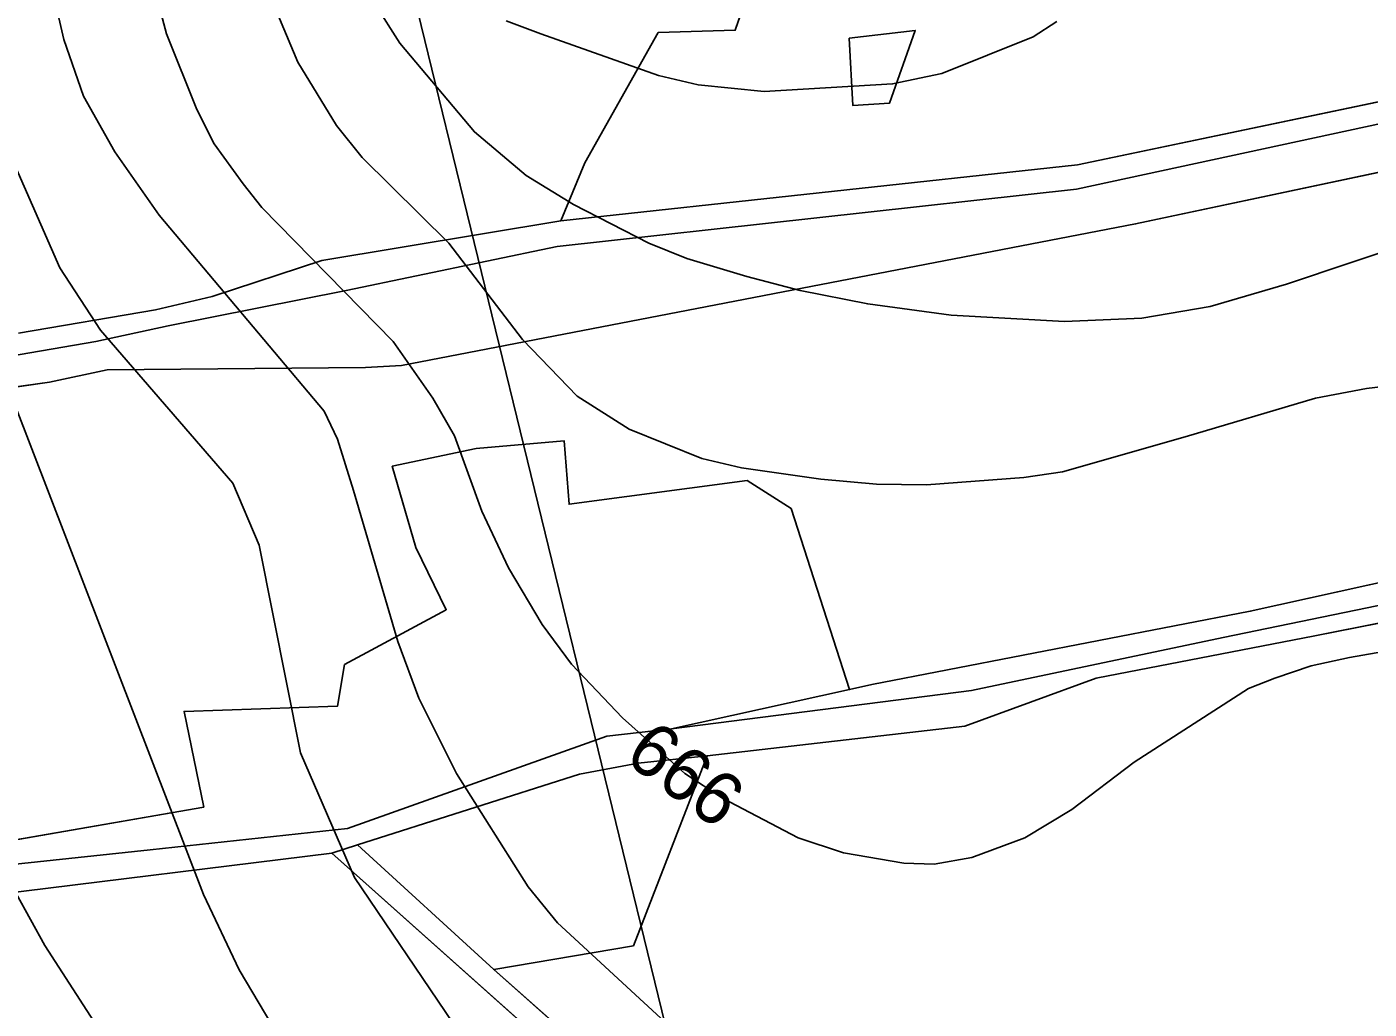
# Model space of a CAD drawing. Extents: x -709418 to -703832, y -1161719 to -1157826.
# Drawn here: x -706607.7 to -706405.1, y -1160593.4 to -1160445.1 of the extents above; entities that cross this region are included whole.
import ezdxf

# ---------------------------------------------------------------- set-up
doc = ezdxf.new("R2010")
doc.units = 0
for name, color, linetype in [('102_obvod PÚ', 7, 'Continuous'), ('120_vrstevnice hlavní', 7, 'Continuous'), ('121_vrstevnice hlavní_popis', 7, 'Continuous'), ('122_vrstevnice základní', 7, 'Continuous'), ('124_vrstevnice doplňková', 7, 'Continuous'), ('206_TTP_KN', 7, 'Continuous'), ('207_lesní pozemek_KN', 7, 'Continuous'), ('210_ostatní plocha_KN', 7, 'Continuous'), ('723_radioreléová trasa_UAP', 7, 'Continuous')]:
    doc.layers.add(name, color=color, linetype=linetype)

msp = doc.modelspace()

# ---------------------------------------------------------------- linework, layer by layer
at = {"layer": '102_obvod PÚ'}
for points in [[(-706496.76, -1160627.81), (-706561.66, -1160569.9), (-706557.83, -1160568.62), (-706524.29, -1160557.94), (-706515.44, -1160556.31), (-706505.04, -1160555.18), (-706516.16, -1160583.86), (-706537.25, -1160587.47), (-706483.95, -1160634.67)], [(-706483.95, -1160634.67), (-706537.25, -1160587.47), (-706516.16, -1160583.86), (-706505.04, -1160555.18), (-706515.44, -1160556.31), (-706524.29, -1160557.94), (-706557.83, -1160568.62), (-706561.66, -1160569.9), (-706496.76, -1160627.81)]]:
    msp.add_lwpolyline(points, dxfattribs=at)
at = {"layer": '120_vrstevnice hlavní'}
for points in [[(-706555.88, -1160395.06), (-706561.83, -1160405.68), (-706563.82, -1160411.67), (-706564.53, -1160417.65), (-706564.11, -1160423.64), (-706562.11, -1160429.62), (-706558.98, -1160435.61), (-706551.42, -1160447.57), (-706540.17, -1160460.97), (-706532.33, -1160467.52), (-706525.21, -1160471.94), (-706513.81, -1160477.78), (-706508.11, -1160480.06), (-706499.02, -1160482.8), (-706491.01, -1160484.91), (-706480.79, -1160486.93), (-706468.21, -1160488.61), (-706451.11, -1160489.61), (-706439.42, -1160489.07), (-706429.08, -1160487.31), (-706417.57, -1160483.93), (-706398.06, -1160477.41)], [(-706609.56, -1160502.01), (-706581.06, -1160576.1), (-706575.65, -1160587.5), (-706562.11, -1160610.3)]]:
    msp.add_lwpolyline(points, dxfattribs=at)
at = {"layer": '122_vrstevnice základní'}
for points in [[(-706488.87, -1160287.98), (-706499.04, -1160293.91), (-706541.68, -1160318), (-706576.43, -1160343.66), (-706591.54, -1160363.29), (-706598.02, -1160374.33), (-706601.15, -1160382.03), (-706604.29, -1160392.29), (-706606.43, -1160402.55), (-706607, -1160415.94), (-706605.43, -1160432.76), (-706602.15, -1160447.01), (-706599.16, -1160455.56), (-706594.46, -1160463.96), (-706587.76, -1160473.51), (-706562.82, -1160503.15), (-706560.81, -1160507.37), (-706558.41, -1160515.12), (-706551.71, -1160537.92), (-706548.57, -1160546.47), (-706542.87, -1160557.87), (-706532.05, -1160574.97), (-706527.63, -1160580.38), (-706501.55, -1160604.46)], [(-706379.58, -1160535.35), (-706408.08, -1160540.34), (-706413.87, -1160541.61), (-706419.33, -1160543.47), (-706423.31, -1160544.99), (-706440.56, -1160556.16), (-706449.97, -1160563.28), (-706457.09, -1160567.56), (-706465.07, -1160570.55), (-706470.77, -1160571.55), (-706475.33, -1160571.4), (-706484.45, -1160569.83), (-706491.29, -1160567.56), (-706502.69, -1160561.57), (-706508.39, -1160557.87), (-706517.8, -1160549.46), (-706525.49, -1160541.34), (-706529.91, -1160535.35), (-706535.04, -1160526.8), (-706539.03, -1160518.25), (-706543.16, -1160506.85), (-706546.44, -1160501.15), (-706552.42, -1160492.6), (-706572.23, -1160472.37), (-706575.08, -1160468.81), (-706579.43, -1160462.74), (-706582.06, -1160457.55), (-706586.62, -1160446.15), (-706588.9, -1160437.6)], [(-706570.66, -1160441.31), (-706566.81, -1160450.43), (-706560.97, -1160459.97), (-706557.12, -1160464.82), (-706544.01, -1160477.78), (-706532.9, -1160492.32), (-706524.64, -1160500.87), (-706516.8, -1160505.85), (-706505.83, -1160510.27), (-706499.84, -1160511.7), (-706487.87, -1160513.41), (-706479.49, -1160514.14), (-706471.91, -1160514.26), (-706457.25, -1160513.14), (-706451.39, -1160512.27), (-706432.87, -1160507), (-706413.21, -1160501.15), (-706405.51, -1160499.73), (-706397.15, -1160498.72)], [(-706610.99, -1160462.68), (-706602.72, -1160481.49), (-706596.59, -1160490.89), (-706576.65, -1160513.98), (-706572.66, -1160523.38), (-706566.39, -1160554.73), (-706558.26, -1160573.54), (-706543.44, -1160595.48)], [(-706613.69, -1160568.12), (-706605, -1160583.8), (-706592.89, -1160602.61)]]:
    msp.add_lwpolyline(points, dxfattribs=at)
at = {"layer": '124_vrstevnice doplňková'}
for points in [[(-706469.63, -1160452.14), (-706477.04, -1160453.7), (-706496.42, -1160454.84), (-706506.4, -1160453.84), (-706512.38, -1160452.42), (-706530.15, -1160446.13), (-706535.35, -1160444.17)], [(-706452.23, -1160444.3), (-706455.81, -1160446.58), (-706469.63, -1160452.14)]]:
    msp.add_lwpolyline(points, dxfattribs=at)
at = {"layer": '206_TTP_KN'}
for p, q in [((-706623.94, -1160577.54), (-706561.66, -1160569.9)), ((-706561.66, -1160569.9), (-706496.76, -1160627.81))]:
    msp.add_line(p, q, dxfattribs=at)
for points in [[(-706527.13, -1160474.4), (-706523.48, -1160465.61), (-706512.42, -1160445.95), (-706500.78, -1160445.6), (-706487.51, -1160407.06), (-706436.21, -1160401.63), (-706401.09, -1160388.52), (-706374.27, -1160371.3), (-706336.71, -1160354.43), (-706315.41, -1160347.43), (-706313.62, -1160367.6), (-706298.39, -1160360.29), (-706297.01, -1160364.93), (-706292.44, -1160382.42), (-706285.71, -1160399.33), (-706280.93, -1160413.56), (-706343.62, -1160438.28), (-706348.47, -1160427.27), (-706356.82, -1160430.14), (-706359.62, -1160436.15), (-706357.11, -1160443.02), (-706381.93, -1160451.85), (-706449.13, -1160465.93), (-706527.13, -1160474.4)], [(-706634.66, -1160503.12), (-706604.3, -1160498.73), (-706595.6, -1160496.89), (-706556.6, -1160496.54), (-706551.19, -1160496.22), (-706440.35, -1160474.85), (-706379.24, -1160461.88), (-706373.79, -1160483.75), (-706351.78, -1160477.73), (-706352.33, -1160459.6), (-706334.46, -1160457.79), (-706323.7, -1160454.57), (-706286.61, -1160446.04), (-706279.87, -1160442.36), (-706240.81, -1160435.82), (-706239.67, -1160414.34), (-706171.2, -1160396.36), (-706156.37, -1160406.87)], [(-706483.61, -1160446.8), (-706483.05, -1160456.96), (-706477.49, -1160456.61), (-706473.63, -1160445.64), (-706483.61, -1160446.8)], [(-706537.25, -1160587.47), (-706516.16, -1160583.86), (-706505.04, -1160555.18), (-706466.11, -1160550.72), (-706446.29, -1160543.43), (-706413.31, -1160537.06), (-706361.72, -1160526.8), (-706300.35, -1160520.58), (-706275.9, -1160508.93), (-706259.12, -1160527.19), (-706251.13, -1160525.5), (-706219.21, -1160507.02), (-706201.8, -1160502.64), (-706191.46, -1160476.31), (-706143.48, -1160462.79)], [(-706361.6, -1160519.76), (-706423.04, -1160533.35), (-706480.19, -1160544.43), (-706483.53, -1160545.17), (-706492.33, -1160517.83), (-706498.98, -1160513.58), (-706525.88, -1160517.19), (-706526.59, -1160507.63), (-706539.89, -1160508.77), (-706552.56, -1160511.46), (-706549.02, -1160523.7), (-706544.42, -1160533.11), (-706559.78, -1160541.39), (-706560.84, -1160547.69), (-706583.98, -1160548.47), (-706581.01, -1160562.91), (-706625.74, -1160570.69)], [(-706094.84, -1160616.38), (-706166.67, -1160638.53), (-706190.31, -1160626.07), (-706210.48, -1160628.13), (-706212.91, -1160642.8), (-706353.84, -1160665.92), (-706421.4, -1160677.36), (-706426.59, -1160662.98), (-706415.48, -1160655.34), (-706399.98, -1160652.01), (-706404.23, -1160630.57), (-706388.94, -1160609.69), (-706405.71, -1160604.59), (-706446.25, -1160609.53), (-706435.81, -1160625.24), (-706437.33, -1160628.53), (-706483.95, -1160634.67), (-706537.25, -1160587.47)]]:
    msp.add_lwpolyline(points, dxfattribs=at)
at = {"layer": '207_lesní pozemek_KN'}
for p, q in [((-706505.04, -1160555.18), (-706516.16, -1160583.86)), ((-706515.44, -1160556.31), (-706505.04, -1160555.18)), ((-706524.29, -1160557.94), (-706515.44, -1160556.31)), ((-706557.83, -1160568.62), (-706524.29, -1160557.94)), ((-706561.66, -1160569.9), (-706557.83, -1160568.62)), ((-706557.83, -1160568.62), (-706537.25, -1160587.47)), ((-706537.25, -1160587.47), (-706557.83, -1160568.62)), ((-706496.76, -1160627.81), (-706561.66, -1160569.9)), ((-706516.16, -1160583.86), (-706537.25, -1160587.47)), ((-706537.25, -1160587.47), (-706483.95, -1160634.67))]:
    msp.add_line(p, q, dxfattribs=at)
at = {"layer": '210_ostatní plocha_KN'}
for p, q in [((-706487.51, -1160407.06), (-706500.78, -1160445.6)), ((-706512.42, -1160445.95), (-706523.48, -1160465.61)), ((-706500.78, -1160445.6), (-706512.42, -1160445.95)), ((-706483.61, -1160446.8), (-706473.63, -1160445.64)), ((-706473.63, -1160445.64), (-706477.49, -1160456.61)), ((-706483.05, -1160456.96), (-706483.61, -1160446.8)), ((-706449.13, -1160465.93), (-706381.93, -1160451.85)), ((-706381.19, -1160454.91), (-706449.27, -1160469.61)), ((-706449.27, -1160469.61), (-706381.19, -1160454.91)), ((-706477.49, -1160456.61), (-706483.05, -1160456.96)), ((-706379.24, -1160461.88), (-706440.35, -1160474.85)), ((-706523.48, -1160465.61), (-706527.13, -1160474.4)), ((-706527.13, -1160474.4), (-706449.13, -1160465.93)), ((-706449.27, -1160469.61), (-706527.69, -1160478.25)), ((-706527.69, -1160478.25), (-706449.27, -1160469.61)), ((-706563.19, -1160480.38), (-706527.13, -1160474.4)), ((-706527.13, -1160474.4), (-706563.19, -1160480.38)), ((-706440.35, -1160474.85), (-706551.19, -1160496.22)), ((-706527.69, -1160478.25), (-706559.52, -1160484.92)), ((-706559.52, -1160484.92), (-706527.69, -1160478.25)), ((-706579.75, -1160485.79), (-706563.19, -1160480.38)), ((-706563.19, -1160480.38), (-706579.75, -1160485.79)), ((-706588.28, -1160487.81), (-706579.75, -1160485.79)), ((-706579.75, -1160485.79), (-706588.28, -1160487.81)), ((-706559.52, -1160484.92), (-706586.38, -1160490.26)), ((-706586.38, -1160490.26), (-706559.52, -1160484.92)), ((-706608.98, -1160491.35), (-706588.28, -1160487.81)), ((-706588.28, -1160487.81), (-706608.98, -1160491.35)), ((-706586.38, -1160490.26), (-706597.31, -1160492.59)), ((-706597.31, -1160492.59), (-706586.38, -1160490.26)), ((-706597.31, -1160492.59), (-706615.86, -1160495.81)), ((-706615.86, -1160495.81), (-706597.31, -1160492.59)), ((-706556.6, -1160496.54), (-706595.6, -1160496.89)), ((-706551.19, -1160496.22), (-706556.6, -1160496.54)), ((-706604.3, -1160498.73), (-706634.66, -1160503.12)), ((-706595.6, -1160496.89), (-706604.3, -1160498.73)), ((-706552.56, -1160511.46), (-706539.89, -1160508.77)), ((-706539.89, -1160508.77), (-706526.59, -1160507.63)), ((-706526.59, -1160507.63), (-706525.88, -1160517.19)), ((-706549.02, -1160523.7), (-706552.56, -1160511.46)), ((-706525.88, -1160517.19), (-706498.98, -1160513.58)), ((-706498.98, -1160513.58), (-706492.33, -1160517.83)), ((-706492.33, -1160517.83), (-706483.53, -1160545.17)), ((-706423.04, -1160533.35), (-706361.6, -1160519.76)), ((-706544.42, -1160533.11), (-706549.02, -1160523.7)), ((-706361.72, -1160526.8), (-706413.31, -1160537.06)), ((-706427.14, -1160537.32), (-706382.06, -1160528.04)), ((-706382.06, -1160528.04), (-706427.14, -1160537.32)), ((-706559.78, -1160541.39), (-706544.42, -1160533.11)), ((-706480.19, -1160544.43), (-706423.04, -1160533.35)), ((-706465.15, -1160545.31), (-706427.14, -1160537.32)), ((-706427.14, -1160537.32), (-706465.15, -1160545.31)), ((-706413.31, -1160537.06), (-706446.29, -1160543.43)), ((-706560.84, -1160547.69), (-706559.78, -1160541.39)), ((-706446.29, -1160543.43), (-706466.11, -1160550.72)), ((-706483.53, -1160545.17), (-706510.41, -1160551.08)), ((-706510.41, -1160551.08), (-706483.53, -1160545.17)), ((-706510.41, -1160551.08), (-706465.15, -1160545.31)), ((-706465.15, -1160545.31), (-706510.41, -1160551.08)), ((-706483.53, -1160545.17), (-706480.19, -1160544.43)), ((-706583.98, -1160548.47), (-706560.84, -1160547.69)), ((-706581.01, -1160562.91), (-706583.98, -1160548.47)), ((-706520.18, -1160552.2), (-706510.41, -1160551.08)), ((-706510.41, -1160551.08), (-706520.18, -1160552.2)), ((-706466.11, -1160550.72), (-706505.04, -1160555.18)), ((-706559.32, -1160566.15), (-706520.18, -1160552.2)), ((-706520.18, -1160552.2), (-706559.32, -1160566.15)), ((-706505.04, -1160555.18), (-706515.44, -1160556.31)), ((-706515.44, -1160556.31), (-706524.29, -1160557.94)), ((-706524.29, -1160557.94), (-706557.83, -1160568.62)), ((-706625.74, -1160570.69), (-706581.01, -1160562.91)), ((-706589.12, -1160569.4), (-706559.32, -1160566.15)), ((-706559.32, -1160566.15), (-706589.12, -1160569.4)), ((-706624.82, -1160573.17), (-706589.12, -1160569.4)), ((-706589.12, -1160569.4), (-706624.82, -1160573.17)), ((-706557.83, -1160568.62), (-706561.66, -1160569.9)), ((-706561.66, -1160569.9), (-706623.94, -1160577.54))]:
    msp.add_line(p, q, dxfattribs=at)
at = {"layer": '723_radioreléová trasa_UAP'}
msp.add_lwpolyline([(-707182.2, -1157850.62), (-706271.36, -1161577.76)], dxfattribs=at)

# ---------------------------------------------------------------- texts
at = {"layer": '121_vrstevnice hlavní_popis'}
msp.add_text('666', height=8, rotation=323.4221, dxfattribs=at).set_placement((-706517.78, -1160555.81))

doc.saveas('drawing.dxf')
